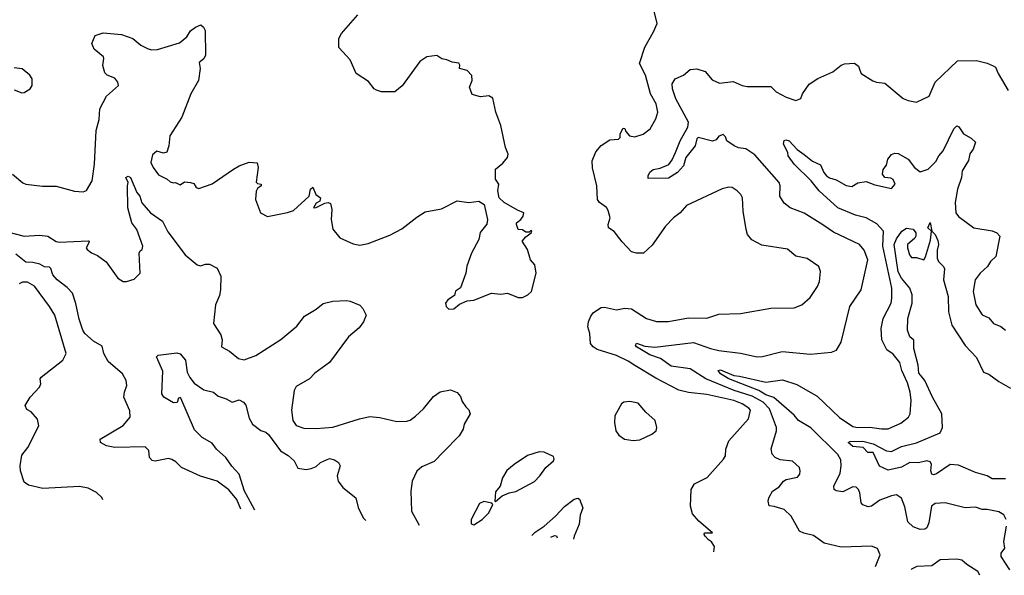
# Model space of a CAD drawing. Extents: x 1246230 to 1426786, y 660032 to 763141.
# Tile 359 of 566: x 1383308 to 1389178, y 661522 to 664837. Entities that reach past the tile are written whole.
import ezdxf

# ---------------------------------------------------------------- set-up
doc = ezdxf.new("R2010")
doc.units = 0

msp = doc.modelspace()

# ---------------------------------------------------------------- linework, layer by layer
at = {"layer": '0CON10XD'}
for points in [[(1383265.3, 663915.3), (1383326.7, 663863.3), (1383345, 663855.8), (1383443, 663843), (1383525, 663843.3), (1383635, 663814.2), (1383685, 663810), (1383705, 663818.8), (1383740, 663875), (1383753.2, 663975), (1383763.8, 664175), (1383782.1, 664242.1), (1383784.4, 664305.6), (1383825, 664380), (1383896.7, 664445), (1383892.5, 664465), (1383875, 664487.5), (1383830, 664505), (1383815, 664520), (1383803, 664563), (1383810, 664605), (1383806.7, 664615), (1383750.7, 664660.7), (1383736.7, 664695), (1383757, 664743), (1383805, 664758), (1383915, 664747.5), (1383982.5, 664725), (1384030, 664685), (1384073.4, 664663.4), (1384095, 664657.1), (1384128.3, 664658.3), (1384260.9, 664699.1), (1384303.3, 664735), (1384325, 664770), (1384355, 664792.5), (1384386.7, 664806.7), (1384403, 664793), (1384413, 664773), (1384416.2, 664625), (1384405, 664602.5), (1384378.3, 664581.7), (1384383.8, 664545), (1384373.3, 664475), (1384328.8, 664395), (1384274.5, 664255), (1384203.5, 664145), (1384196.2, 664083.8), (1384185, 664047.5), (1384165, 664040.8), (1384125, 664052.9), (1384098.9, 664031.1), (1384088.6, 663985), (1384102.9, 663955), (1384135, 663912), (1384186.1, 663886.1), (1384205, 663870), (1384225, 663863.3), (1384236.4, 663866.4), (1384265, 663852.5), (1384290.7, 663869.3), (1384325, 663866.2), (1384345, 663860), (1384360, 663835), (1384375, 663830), (1384455, 663858), (1384582, 663945), (1384615, 663965.8), (1384675, 663987.5), (1384723, 663983), (1384728.8, 663955), (1384718.3, 663868.3), (1384725, 663860), (1384746.4, 663856.4), (1384747.5, 663845), (1384725, 663830), (1384716.4, 663813.6), (1384713.9, 663763.9), (1384743.3, 663685), (1384785, 663663.8), (1384905, 663686.2), (1384940.7, 663699.3), (1385033.8, 663785), (1385042, 663825), (1385055, 663837.5), (1385072.5, 663795), (1385100, 663775), (1385096.1, 663753.9), (1385075, 663742.5), (1385060, 663715), (1385075, 663716.7), (1385127.3, 663742.7), (1385145.8, 663745.8), (1385159.5, 663739.5), (1385167.5, 663705), (1385164.1, 663644.1), (1385175, 663587.5), (1385215.9, 663535.9), (1385295, 663498.8), (1385335, 663492), (1385385, 663502.5), (1385515, 663551.4), (1385585, 663588.8), (1385675, 663658), (1385725, 663690), (1385821.7, 663708.3), (1385915, 663756.7), (1385985, 663745.6), (1386045, 663754), (1386077.5, 663735), (1386095.8, 663645), (1386092.3, 663617.7), (1386053.1, 663566.9), (1386044.2, 663525), (1386000.8, 663445), (1385973.2, 663366.8), (1385967.5, 663325), (1385935, 663237.5), (1385905, 663216.7), (1385898.8, 663191.2), (1385860, 663165), (1385846.2, 663145), (1385850.8, 663125), (1385865, 663110), (1385895, 663112.5), (1385929.3, 663140.7), (1385975, 663160), (1386015, 663164), (1386120, 663205), (1386175, 663200), (1386215, 663206), (1386278.8, 663178.8), (1386305, 663180), (1386336.2, 663195), (1386358.8, 663215), (1386386.2, 663325), (1386378.8, 663375), (1386353.3, 663405), (1386335.9, 663465.9), (1386303.8, 663515), (1386325, 663542.5), (1386357.5, 663565), (1386360, 663575), (1386355, 663580), (1386345, 663570), (1386325, 663570), (1386305, 663582.5), (1386280, 663585), (1386268.8, 663615), (1386270, 663625), (1386295.6, 663644.4), (1386308.8, 663665), (1386312.5, 663685), (1386275, 663700), (1386195.8, 663745.8), (1386166.2, 663775), (1386158.8, 663815), (1386163.3, 663855), (1386143.3, 663885), (1386143.3, 663945), (1386188.5, 663981.5), (1386215.8, 664015), (1386218.8, 664035), (1386203.3, 664075), (1386176, 664205), (1386145.8, 664285.8), (1386129.1, 664369.1), (1386105, 664382), (1386055, 664376.2), (1386005, 664390), (1385990, 664435), (1386004.2, 664475), (1386003.9, 664503.9), (1385975, 664533.3), (1385930, 664545), (1385932.5, 664565), (1385925, 664577.5), (1385885, 664582.5), (1385855, 664597.5), (1385825, 664603.3), (1385795, 664622.5), (1385735, 664615.6), (1385692.1, 664587.9), (1385587.4, 664442.6), (1385544.5, 664405.5), (1385465, 664406.9), (1385435, 664415.5), (1385420, 664425), (1385387.9, 664467.9), (1385313.8, 664515), (1385277.3, 664597.3), (1385210.6, 664670.6), (1385210, 664725), (1385225.4, 664754.6), (1385323.3, 664865)], [(1387444.9, 661662.1), (1387450, 661695), (1387431.7, 661721.7), (1387415, 661733.8), (1387393.3, 661755), (1387387.5, 661765), (1387390, 661775), (1387437.5, 661775), (1387355.8, 661845.8), (1387318.3, 661888.3), (1387306.7, 661935), (1387310, 662035), (1387331.2, 662068.8), (1387406.2, 662105), (1387504.3, 662215.7), (1387515.5, 662234.5), (1387518.1, 662275), (1387535.8, 662325), (1387653.1, 662455), (1387665, 662506.7), (1387655, 662520), (1387615.6, 662545), (1387565, 662564.7), (1387405, 662601.1), (1387295, 662612.7), (1387237.8, 662627.8), (1387099.2, 662699.2), (1386974.7, 662774.7), (1386935, 662800.5), (1386865, 662833.3), (1386749.8, 662869.8), (1386725.8, 662885), (1386710.6, 662905), (1386706.9, 662965), (1386695.5, 663005), (1386698.5, 663035), (1386712, 663068), (1386729.2, 663090.8), (1386775, 663119.1), (1386795, 663122.1), (1386865, 663105.5), (1386915, 663115.7), (1386955, 663112.5), (1387045, 663054.3), (1387105, 663036.5), (1387175.5, 663035.5), (1387295, 663058.5), (1387405, 663055.5), (1387475, 663080.6), (1387605, 663084.4), (1387785, 663115.6), (1387925, 663117.5), (1387970, 663135), (1388020.6, 663179.4), (1388064.4, 663245.6), (1388076, 663275), (1388081.4, 663335), (1388072.5, 663365), (1388002.6, 663412.6), (1387935, 663425.8), (1387885, 663468.6), (1387731.7, 663491.7), (1387672.9, 663522.9), (1387647.5, 663555), (1387638, 663585), (1387620, 663695), (1387616, 663775), (1387606, 663795), (1387585, 663816.2), (1387555, 663836.2), (1387535, 663838), (1387495, 663828.8), (1387282, 663728), (1387245, 663684.2), (1387206, 663655), (1387158, 663605), (1387078.3, 663491.7), (1387025.6, 663444.4), (1386985, 663444.2), (1386955, 663451.1), (1386898.8, 663511.2), (1386852.6, 663572.6), (1386818.6, 663595), (1386815.6, 663615), (1386828.1, 663655), (1386815, 663698.6), (1386805, 663717.3), (1386765, 663746.9), (1386751.8, 663765), (1386748.8, 663845), (1386723.1, 663953.1), (1386721.2, 663995), (1386742.3, 664047.7), (1386773.2, 664086.8), (1386825, 664120), (1386876.7, 664125), (1386887.5, 664135), (1386887.5, 664155), (1386905, 664190), (1386915, 664187.5), (1386920.8, 664170.8), (1386943.4, 664143.4), (1386975, 664138.6), (1387025, 664154), (1387066.2, 664185), (1387100.8, 664245), (1387111.9, 664285), (1387102.1, 664335), (1387068.2, 664395), (1387037.5, 664505), (1387002.7, 664575), (1387035, 664673.8), (1387085.7, 664764.3), (1387107.5, 664815), (1387088, 664895)], [(1388409.8, 661574.5), (1388437.1, 661645), (1388422.3, 661682.3), (1388386, 661696), (1388205, 661691.1), (1388104.5, 661714.5), (1388040.7, 661760.7), (1387983, 661773), (1387956.5, 661786.5), (1387907.5, 661875), (1387865, 661915.5), (1387806.2, 661933.8), (1387776.7, 661936.7), (1387770, 661965), (1387774, 661985), (1387795, 662024.3), (1387835, 662050), (1387862, 662085), (1387876.4, 662093.6), (1387945, 662108.6), (1387958.6, 662125), (1387961.4, 662145), (1387955.6, 662165.6), (1387915, 662204), (1387841.3, 662211.3), (1387811.2, 662225), (1387794.5, 662244.5), (1387787.6, 662277.6), (1387818.8, 662385), (1387819, 662405), (1387777, 662515), (1387739.8, 662555), (1387675, 662591.1), (1387567.5, 662625), (1387397.5, 662695), (1387305, 662753.4), (1387190.5, 662770.5), (1387128.1, 662815), (1387065, 662837), (1386984.8, 662885), (1386979.7, 662895), (1386985, 662907.6), (1387035, 662889.7), (1387095, 662883.5), (1387325, 662911.5), (1387425.4, 662875.4), (1387475, 662863.6), (1387605, 662848.5), (1387705, 662826.7), (1387735, 662828.1), (1387853, 662857), (1388022.4, 662842.4), (1388147, 662853), (1388177.5, 662865), (1388205, 662912.5), (1388257.1, 663125), (1388324.6, 663225.4), (1388363.1, 663405), (1388341.5, 663461.5), (1388315, 663495.6), (1388159.2, 663569.2), (1388096.1, 663613.9), (1387985, 663683.1), (1387900, 663715), (1387865, 663741.4), (1387838.8, 663785), (1387840.9, 663845), (1387834.5, 663865), (1387690.6, 664030.6), (1387637.1, 664067.1), (1387593.2, 664073.2), (1387566.9, 664085), (1387523.8, 664115), (1387515, 664137.5), (1387501.7, 664151.7), (1387475, 664142.5), (1387459.3, 664120.7), (1387437.7, 664112.3), (1387353.3, 664135), (1387344.4, 664125.6), (1387334, 664085), (1387279.2, 664015), (1387264.3, 663965), (1387228.6, 663925), (1387175, 663890.6), (1387055, 663890), (1387054.4, 663905), (1387063.7, 663926.3), (1387085, 663943.8), (1387125, 663951.8), (1387176.7, 663973.3), (1387198.2, 664001.8), (1387216.4, 664045), (1387244.5, 664115), (1387291.1, 664195), (1387294.4, 664225), (1387218.5, 664365), (1387199.4, 664425), (1387197.5, 664455), (1387215, 664483.8), (1387264.1, 664505.9), (1387305, 664540), (1387345, 664544), (1387395, 664528), (1387435, 664477.1), (1387479.1, 664459.1), (1387561.9, 664468.1), (1387615, 664444.4), (1387645, 664438.9), (1387785, 664438), (1387816.8, 664406.8), (1387876.7, 664375), (1387935, 664354), (1387965, 664366.7), (1387974, 664395), (1388015, 664452.5), (1388065, 664486.9), (1388154.4, 664525.6), (1388205, 664566), (1388225, 664573.8), (1388285, 664576.7), (1388309.3, 664559.3), (1388316.2, 664535), (1388323.3, 664515), (1388392.8, 664472.8), (1388415, 664463.5), (1388465, 664458.9), (1388575, 664366.5), (1388603.8, 664353.8), (1388655, 664345.7), (1388729.1, 664380.9), (1388765.8, 664464.2), (1388898.3, 664591.7), (1389012.5, 664592.5), (1389075, 664577.8), (1389112.1, 664562.1), (1389124.2, 664554.2), (1389140, 664515), (1389200, 664415)], [(1383275, 664418.8), (1383320.7, 664400.7), (1383335, 664402.5), (1383370, 664425), (1383382.5, 664445), (1383382.5, 664485), (1383367.5, 664505), (1383322.7, 664542.7), (1383275, 664549.2)], [(1389188.5, 661855), (1389175, 661884), (1389145, 661901.2), (1389075, 661915.7), (1389045, 661915.8), (1389005, 661928), (1388945, 661924.4), (1388825, 661955.8), (1388765, 661951.4), (1388744.4, 661935), (1388728.5, 661835), (1388715.6, 661805), (1388703, 661797), (1388675, 661795.8), (1388635, 661812.2), (1388602, 661842), (1388585, 661931.2), (1388565, 661982.9), (1388535, 662003.3), (1388505.8, 661995.8), (1388435, 661970), (1388385, 661934.4), (1388365, 661931.1), (1388335, 661942.9), (1388324.5, 661954.5), (1388316, 662015), (1388308, 662035), (1388295, 662047.5), (1388275, 662049.5), (1388215, 662020.6), (1388175, 662026), (1388164, 662035), (1388162.2, 662055), (1388198.8, 662131.2), (1388205.8, 662175), (1388202.2, 662212.2), (1388185, 662243.1), (1388025, 662401.3), (1387950.5, 662445), (1387925, 662477.5), (1387803, 662583), (1387755, 662599), (1387713.5, 662625), (1387535.6, 662695), (1387485, 662724.7), (1387472.2, 662745), (1387485, 662748.4), (1387565, 662714.7), (1387599.5, 662710.5), (1387755, 662673.9), (1387855, 662688.7), (1387940.8, 662660.8), (1388061.1, 662591.1), (1388195, 662462.9), (1388275, 662409.6), (1388303.3, 662403.3), (1388375, 662406.7), (1388445, 662395.3), (1388485, 662396.4), (1388560.8, 662429.2), (1388605.7, 662465), (1388615.8, 662485.8), (1388621.5, 662565), (1388615.9, 662615), (1388600.7, 662670.7), (1388567.1, 662745), (1388555, 662791.2), (1388515, 662840.8), (1388476.6, 662866.6), (1388447.5, 662927.5), (1388442.9, 662995), (1388454.7, 663055.3), (1388502.7, 663145), (1388507.8, 663175), (1388506.3, 663235), (1388454, 663485), (1388456.8, 663575), (1388418.1, 663618.1), (1388354.7, 663654.7), (1388290.9, 663670.9), (1388185, 663715.4), (1388073.8, 663815), (1388026.5, 663876.5), (1387925.6, 663975), (1387890, 664025), (1387886.7, 664045), (1387861.2, 664095), (1387865, 664116.7), (1387875, 664120.8), (1387895, 664114.4), (1387941.8, 664061.8), (1387985, 664033.5), (1388035, 663992.5), (1388080.8, 663970.8), (1388100.7, 663925), (1388118.2, 663905), (1388135, 663893.6), (1388175, 663881.2), (1388235, 663846.9), (1388267.6, 663842.4), (1388305, 663864), (1388355, 663872), (1388405, 663851.9), (1388505, 663830.8), (1388526, 663855), (1388515, 663883.3), (1388501.2, 663891.2), (1388465, 663896.2), (1388451.2, 663915), (1388456.1, 663943.9), (1388475, 663970), (1388483.8, 664005), (1388505, 664033.3), (1388525, 664041.2), (1388545, 664038), (1388604.1, 664004.1), (1388642, 663955), (1388675, 663930), (1388723.9, 663946.1), (1388769.7, 663990.3), (1388787.1, 664025), (1388813.1, 664055), (1388877.1, 664185), (1388895, 664204), (1388906.8, 664196.8), (1388935, 664156.2), (1388980.5, 664130.5), (1389005.8, 664105.8), (1388992, 664065), (1388972.7, 664037.3), (1388965, 663997.5), (1388926.2, 663935), (1388922.2, 663895), (1388897.8, 663825), (1388885.5, 663745.5), (1388888.1, 663685), (1388905, 663662.9), (1388995, 663594.4), (1389105, 663578.1), (1389133.8, 663565), (1389151.2, 663545), (1389127.1, 663425), (1389095.5, 663394.5), (1389077.1, 663365), (1389032.9, 663325), (1389003.1, 663285), (1388991.1, 663215), (1389006.9, 663135), (1389045.7, 663075.7), (1389085, 663058), (1389113.3, 663025), (1389157, 663007), (1389185.7, 662985.7)], [(1383235, 663571.2), (1383335, 663544.7), (1383425, 663551.8), (1383475, 663545.6), (1383525, 663514.4), (1383545, 663509.4), (1383715, 663518.2), (1383720.8, 663515), (1383720, 663505), (1383704.4, 663475), (1383709.2, 663465), (1383735, 663445.8), (1383770.9, 663430.9), (1383823, 663393), (1383893.5, 663295), (1383925, 663274.6), (1383945, 663275.5), (1383990.2, 663289.8), (1384025.5, 663324.5), (1384020, 663445), (1384025, 663457.5), (1384036.7, 663465), (1384042, 663485), (1384005.4, 663585.4), (1383975.8, 663625), (1383951.9, 663715), (1383949.4, 663845), (1383954.2, 663865), (1383941.1, 663895), (1383955, 663904.3), (1383967.8, 663895), (1384005.6, 663805), (1384024.2, 663784.2), (1384036, 663745), (1384087.5, 663685), (1384158.6, 663635), (1384191.2, 663571.2), (1384295, 663434.5), (1384365, 663374.4), (1384385, 663369.5), (1384415, 663379.4), (1384438.3, 663378.3), (1384484.1, 663354.1), (1384506, 663306), (1384503.9, 663225), (1384497.8, 663192.2), (1384474.6, 663135), (1384462.5, 663025), (1384507.3, 662957.3), (1384513.8, 662926.2), (1384510, 662885), (1384558.8, 662858.8), (1384612, 662815), (1384645, 662807.3), (1384715, 662834.5), (1384865, 662930), (1384960.5, 663009.5), (1385005, 663068.1), (1385075, 663109.2), (1385117, 663143), (1385175, 663157.5), (1385255, 663161.4), (1385278.3, 663158.3), (1385335, 663134.2), (1385354, 663115), (1385373.8, 663075), (1385357.5, 663035), (1385331.7, 662998.3), (1385266.9, 662945), (1385155, 662791.2), (1385067.5, 662727.5), (1385035, 662694.2), (1384955, 662648), (1384944.3, 662625), (1384928, 662508), (1384935.8, 662445), (1384955, 662416), (1385001.1, 662401.1), (1385075, 662398.9), (1385175, 662405.8), (1385333.3, 662456.7), (1385395, 662469.4), (1385454.3, 662464.3), (1385555, 662439.4), (1385615, 662442.2), (1385635, 662448.9), (1385667.7, 662472.3), (1385715.4, 662514.6), (1385775, 662590), (1385815, 662616.2), (1385875, 662628.8), (1385915, 662612.5), (1385935, 662590), (1385945, 662560), (1385967, 662527), (1385985, 662510), (1385992.5, 662485), (1385957.5, 662425), (1385951.2, 662395), (1385928, 662355), (1385835, 662259.2), (1385778, 662202), (1385705, 662168.8), (1385675.7, 662144.3), (1385647.5, 662085), (1385639.2, 662025), (1385644.2, 661905), (1385689.1, 661821.3)], [(1388687.2, 662705), (1388668.8, 662728.8), (1388665, 662776.9), (1388639.2, 662875), (1388637.8, 662925), (1388615, 662945.8), (1388600, 662985), (1388601.5, 663055), (1388628.8, 663145), (1388628.2, 663195), (1388613.8, 663235), (1388564.1, 663294.1), (1388545, 663333.6), (1388521.7, 663495), (1388535, 663530.5), (1388567.1, 663575), (1388595, 663592.3), (1388635, 663587.3), (1388649.5, 663565), (1388650.3, 663545), (1388645, 663532.9), (1388600.8, 663495), (1388600, 663475), (1388612.2, 663435), (1388625, 663418), (1388655, 663418.6), (1388697.5, 663405), (1388708.3, 663421.7), (1388738.3, 663521.7), (1388744.4, 663574.4), (1388721.8, 663595), (1388735, 663626.7), (1388745.8, 663575.8), (1388765, 663555.6), (1388780.5, 663520.5), (1388785.4, 663495), (1388777.4, 663462.6), (1388777.9, 663415), (1388785.3, 663395), (1388814.5, 663365), (1388820.3, 663350.3), (1388814.1, 663284.1), (1388843.3, 663185), (1388845.3, 663095), (1388865.3, 663015.3), (1388945, 662892.9), (1389010.9, 662820.9), (1389054.3, 662735), (1389085, 662723.3), (1389145, 662678.6), (1389215, 662638.1)], [(1384626.8, 661917.7), (1384601.7, 661975), (1384555, 662032.9), (1384485, 662084.4), (1384385, 662114.3), (1384272.5, 662165), (1384238.9, 662198.9), (1384215, 662214), (1384195, 662218.6), (1384115, 662204.3), (1384098.1, 662208.1), (1384081.4, 662225), (1384077.7, 662267.7), (1384055, 662288), (1383874.2, 662285.8), (1383825, 662294.4), (1383788.8, 662315), (1383786.7, 662335), (1383925, 662415.7), (1383967.1, 662465), (1383963.9, 662503.9), (1383928, 662585), (1383931.4, 662615), (1383945.8, 662655), (1383943.1, 662685), (1383920.6, 662725), (1383835, 662796.9), (1383808.8, 662845), (1383799.7, 662889.7), (1383748.2, 662918.2), (1383695.8, 662965), (1383683.1, 662985), (1383661.1, 663051.1), (1383642.9, 663142.9), (1383622.5, 663205), (1383590.2, 663240.2), (1383530, 663285), (1383505.4, 663315.4), (1383493, 663353), (1383485, 663360), (1383455, 663362.7), (1383427.8, 663377.8), (1383385, 663387.8), (1383345, 663390), (1383285, 663438.4)], [(1383803.6, 661973), (1383796.8, 661986.8), (1383765, 662016), (1383715, 662041.4), (1383665, 662051.4), (1383445, 662041.2), (1383360.7, 662060.7), (1383335, 662077.5), (1383312, 662145), (1383310, 662175), (1383321.2, 662238.8), (1383356, 662285), (1383421.2, 662415), (1383413.6, 662453.6), (1383375, 662497.5), (1383350.7, 662510.7), (1383340, 662535), (1383370, 662585), (1383426, 662645), (1383433.8, 662665), (1383428.8, 662695), (1383436, 662705), (1383565, 662805.8), (1383584.4, 662845), (1383516.6, 663075), (1383486.1, 663126.1), (1383395, 663246.4), (1383355, 663271.8), (1383325, 663270.5), (1383305, 663261.5)], [(1384709.6, 661910.2), (1384669.2, 661985), (1384646.9, 662025), (1384616.9, 662125), (1384572.9, 662172.9), (1384535.8, 662225.8), (1384480, 662275), (1384455, 662311.4), (1384395, 662344.7), (1384350.3, 662390.3), (1384269.1, 662579.1), (1384265, 662583.8), (1384255, 662580), (1384246, 662554), (1384225, 662551.7), (1384166.6, 662585), (1384155.7, 662605), (1384161.1, 662741.1), (1384122.5, 662825), (1384133.6, 662836.4), (1384245, 662849.1), (1384265, 662844.3), (1384295.2, 662805.2), (1384306.3, 662735), (1384322, 662702), (1384348.4, 662668.4), (1384405, 662628), (1384462.5, 662615), (1384491.7, 662591.7), (1384537.5, 662575), (1384575, 662556.2), (1384615, 662569.2), (1384642.5, 662555), (1384655, 662536.7), (1384675, 662460), (1384695, 662423.8), (1384745, 662386.2), (1384775, 662376), (1384791.7, 662361.7), (1384862.5, 662265), (1384908, 662238), (1384943.3, 662205), (1384965, 662162.5), (1385015, 662153.3), (1385045, 662160), (1385075, 662172.5), (1385100, 662195), (1385155, 662220), (1385185, 662212), (1385208, 662195), (1385218.8, 662175), (1385200.6, 662115), (1385206.9, 662085), (1385235, 662046.7), (1385311.2, 661985), (1385325, 661927.5), (1385356, 661865), (1385371.6, 661850.1)], [(1389185, 662097.1), (1389105, 662098.8), (1389075, 662116.2), (1389005.8, 662135.8), (1388905, 662179.6), (1388855, 662183.1), (1388772.8, 662127.2), (1388755, 662120.9), (1388744.7, 662125), (1388740, 662145), (1388743.8, 662185), (1388735, 662198.9), (1388715, 662204.6), (1388666.2, 662193.8), (1388615, 662195.3), (1388565, 662167.3), (1388485, 662150.5), (1388433.9, 662173.9), (1388395.5, 662255.5), (1388364.5, 662254.5), (1388335.5, 662285.5), (1388275, 662290.7), (1388247.1, 662315), (1388258.6, 662321.4), (1388335, 662321.9), (1388396.3, 662306.3), (1388475, 662265.9), (1388505, 662261.9), (1388565, 662291.8), (1388655, 662313.7), (1388795, 662371.9), (1388808.5, 662405), (1388805.5, 662485), (1388750.4, 662585), (1388704.7, 662685), (1388687.2, 662705)], [(1386965, 662326), (1387005, 662331.2), (1387076.7, 662365), (1387101.2, 662385), (1387106, 662405), (1387096, 662445), (1387040.8, 662495), (1386995, 662548.5), (1386945, 662559.5), (1386910, 662555), (1386895.6, 662544.4), (1386855.9, 662474.1), (1386854.2, 662435), (1386862.5, 662385), (1386878.5, 662358.5), (1386912.5, 662335), (1386965, 662326)], [(1386145, 661962.5), (1386184.1, 661995.9), (1386225, 662013.8), (1386265, 662022), (1386377.4, 662082.6), (1386409.2, 662115), (1386444.6, 662165.4), (1386489.2, 662205), (1386494, 662215), (1386490.3, 662230.3), (1386435, 662256.7), (1386405, 662260), (1386335, 662238.1), (1386256.2, 662183.8), (1386212.1, 662147.9), (1386185.8, 662104.2), (1386172.5, 662055), (1386145, 662020), (1386140, 661965), (1386145, 661962.5)], [(1386360.6, 661760.4), (1386381, 661779), (1386435, 661816.2), (1386502.3, 661875), (1386555, 661932.2), (1386613.8, 661976.2), (1386635, 661982.2), (1386645, 661977.5), (1386665.5, 661925), (1386648.1, 661881.9), (1386642.5, 661827.5), (1386612.2, 661755), (1386609.6, 661737.8)], [(1386015, 661823.3), (1386065, 661855.8), (1386104.2, 661895), (1386127.5, 661945), (1386123, 661953), (1386075, 661962), (1386049.7, 661950.3), (1385998.5, 661855), (1385999.1, 661829.1), (1386015, 661823.3)], [(1389210.7, 661555), (1389159.3, 661635), (1389158.1, 661655), (1389180, 661685), (1389174.7, 661725), (1389190.8, 661815)], [(1386474.5, 661750.1), (1386495, 661759.2), (1386508.2, 661758.2), (1386512.5, 661746.6)], [(1389030.9, 661522.4), (1389020, 661545), (1388955, 661586.2), (1388925, 661612.5), (1388895, 661618.9), (1388795, 661615.4), (1388745, 661579.5), (1388655.5, 661574.5), (1388625, 661558.6), (1388622.7, 661555.6)]]:
    msp.add_lwpolyline(points, dxfattribs=at)

doc.saveas('drawing.dxf')
